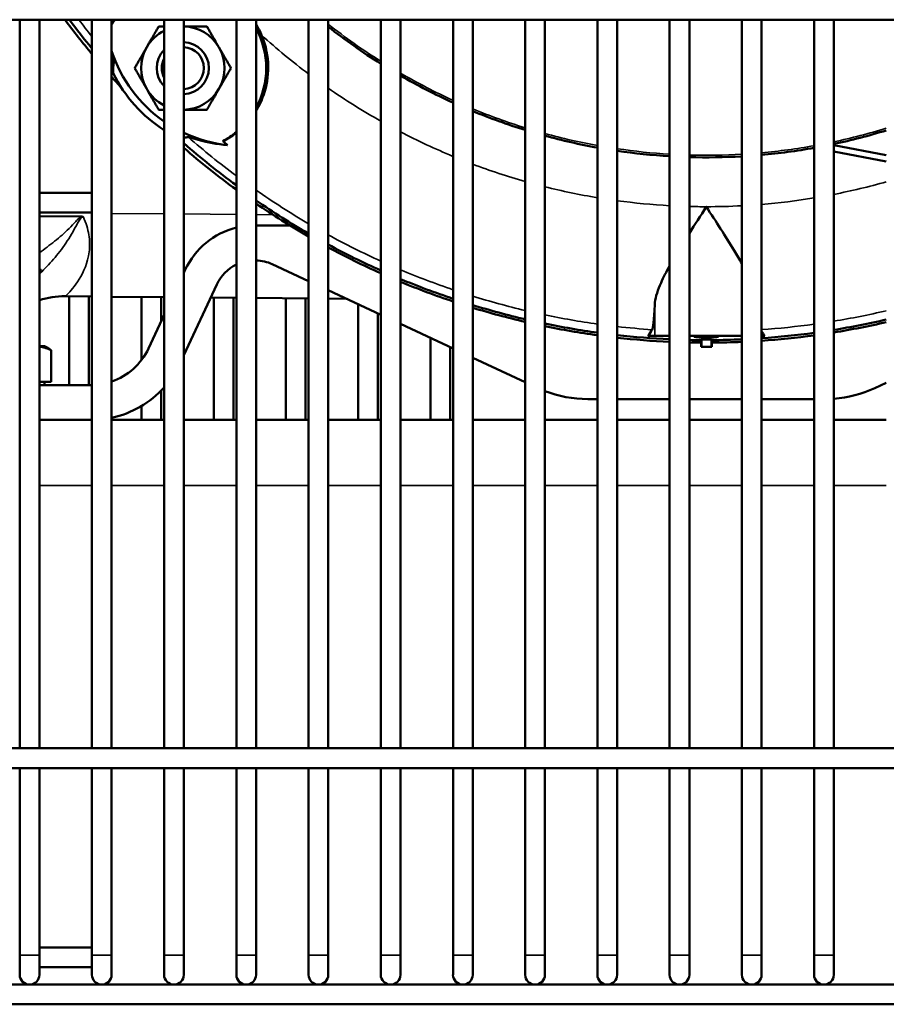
# Model space of a CAD drawing. Header units: inches. Extents: x 1 to 271, y 5 to 171.
# Tile 279 of 334: x 135 to 140, y 124 to 130. Entities that reach past the tile are written whole.
import ezdxf

# ---------------------------------------------------------------- set-up
doc = ezdxf.new("R2010")
doc.units = ezdxf.units.IN
doc.header["$LTSCALE"] = 8
doc.header["$MEASUREMENT"] = 0
doc.layers.add('Visible (ANSI)', color=7, linetype='Continuous', lineweight=50)
doc.layers.add('Visible Narrow (ANSI)', color=7, linetype='Continuous', lineweight=35)

msp = doc.modelspace()

# ---------------------------------------------------------------- linework, layer by layer
at = {"layer": 'Visible (ANSI)'}
for p, q in [((167.5741, 129.8023), (130.6702, 129.8023)), ((135.0009, 129.8023), (135.0009, 125.4323)), ((135.1191, 129.8023), (135.1191, 125.4323)), ((135.434, 129.8023), (135.434, 125.4323)), ((135.5521, 129.8023), (135.5521, 125.4323)), ((135.8671, 129.8023), (135.8671, 125.4323)), ((135.9852, 129.8023), (135.9852, 125.4323)), ((136.3002, 129.8023), (136.3002, 125.4323)), ((136.4183, 129.8023), (136.4183, 125.4323)), ((136.7332, 129.8023), (136.7332, 125.4323)), ((136.8513, 129.8023), (136.8513, 125.4323)), ((137.1663, 129.8023), (137.1663, 125.4323)), ((137.2844, 129.8023), (137.2844, 125.4323)), ((137.5994, 129.8023), (137.5994, 125.4323)), ((137.7175, 129.8023), (137.7175, 125.4323)), ((138.0324, 129.8023), (138.0324, 125.4323)), ((138.1506, 129.8023), (138.1506, 125.4323)), ((138.4655, 129.8023), (138.4655, 125.4323)), ((138.5836, 129.8023), (138.5836, 125.4323)), ((138.8986, 129.8023), (138.8986, 125.4323)), ((139.0167, 129.8023), (139.0167, 125.4323)), ((139.3317, 129.8023), (139.3317, 125.4323)), ((139.4498, 129.8023), (139.4498, 125.4323)), ((139.7647, 129.8023), (139.7647, 125.4323)), ((139.8828, 129.8023), (139.8828, 125.4323)), ((140.1978, 128.9892), (139.8828, 129.0495)), ((139.8828, 129.0125), (140.1978, 128.9527)), ((135.434, 128.7647), (135.1191, 128.7647)), ((135.434, 128.6466), (135.1191, 128.6466)), ((135.1191, 128.6239), (135.3707, 128.6217)), ((136.6211, 128.5683), (136.4183, 128.5683)), ((135.3234, 128.5367), (135.3234, 128.5368)), ((135.3333, 128.5544), (135.3332, 128.5544)), ((135.2983, 128.4939), (135.2983, 128.4939)), ((136.5155, 128.3357), (136.7332, 128.2342)), ((135.9937, 128.3032), (135.9852, 128.285)), ((135.9852, 127.79), (136.1833, 128.2148)), ((136.8513, 128.1791), (137.1663, 128.0322)), ((135.2728, 128.1434), (135.434, 128.142)), ((135.2771, 128.1461), (135.2771, 128.1461)), ((135.2782, 128.143), (135.2781, 128.1433)), ((135.2782, 128.143), (135.2791, 128.1433)), ((135.2983, 128.1432), (135.2983, 127.6108)), ((135.4164, 128.1421), (135.4164, 127.6108)), ((135.5521, 128.1409), (135.8671, 128.1382)), ((135.7314, 128.1394), (135.7314, 127.761)), ((135.8495, 128.1383), (135.8495, 127.9939)), ((136.1464, 128.1358), (136.3002, 128.1344)), ((136.1644, 128.1356), (136.1644, 127.4016)), ((136.2825, 128.1346), (136.2825, 127.4016)), ((136.4183, 128.1334), (136.7332, 128.1306)), ((136.5975, 128.1318), (136.5975, 127.4016)), ((136.7156, 128.1308), (136.7156, 127.4016)), ((136.8513, 128.1296), (136.9596, 128.1287)), ((137.0306, 128.0955), (137.0306, 127.4016)), ((135.8671, 128.0317), (135.7731, 127.8302)), ((137.1487, 128.0405), (137.1487, 127.4016)), ((137.2844, 127.9772), (137.5994, 127.8303)), ((137.4636, 127.8936), (137.4636, 127.4016)), ((138.7686, 127.9056), (138.8089, 127.9056)), ((138.8986, 127.9056), (138.8089, 127.9056)), ((139.3317, 127.9056), (139.0167, 127.9056)), ((139.0866, 127.8804), (139.0866, 127.8652)), ((139.0866, 127.8406), (139.0866, 127.8652)), ((139.0887, 127.8835), (139.0887, 127.8406)), ((139.1487, 127.8835), (139.1487, 127.8406)), ((139.1508, 127.8804), (139.1508, 127.8652)), ((139.1508, 127.8652), (139.1508, 127.8406)), ((139.4498, 127.9056), (139.4688, 127.9056)), ((135.15, 127.845), (135.1191, 127.845)), ((135.15, 127.845), (135.1703, 127.8333)), ((135.1703, 127.8333), (135.1707, 127.8331)), ((135.1897, 127.6305), (135.1897, 127.8199)), ((135.1898, 127.6305), (135.1898, 127.8199)), ((137.5817, 127.8385), (137.5817, 127.4016)), ((139.0887, 127.8406), (139.0866, 127.8406)), ((139.1487, 127.8406), (139.0887, 127.8406)), ((139.1508, 127.8406), (139.1487, 127.8406)), ((137.7175, 127.7752), (138.0324, 127.6284)), ((135.1191, 127.6305), (135.1897, 127.6305)), ((135.15, 127.6108), (135.15, 127.6305)), ((135.1897, 127.6305), (135.1898, 127.6305)), ((140.1292, 127.593), (140.1978, 127.625)), ((135.4287, 127.6108), (135.1191, 127.6108)), ((135.8495, 127.5783), (135.8495, 127.4016)), ((138.4079, 127.5266), (138.4655, 127.5266)), ((138.5836, 127.5266), (138.8986, 127.5266)), ((139.0167, 127.5266), (139.3317, 127.5266)), ((139.4498, 127.5266), (139.7647, 127.5266)), ((135.7314, 127.4852), (135.7314, 127.4016)), ((135.1191, 127.4016), (135.434, 127.4016)), ((135.5521, 127.4016), (135.8671, 127.4016)), ((135.9852, 127.4016), (136.3002, 127.4016)), ((136.4183, 127.4016), (136.7332, 127.4016)), ((136.8513, 127.4016), (137.1663, 127.4016)), ((137.2844, 127.4016), (137.5994, 127.4016)), ((137.7175, 127.4016), (138.0324, 127.4016)), ((138.1506, 127.4016), (138.4655, 127.4016)), ((138.5836, 127.4016), (138.8986, 127.4016)), ((139.0167, 127.4016), (139.3317, 127.4016)), ((139.4498, 127.4016), (139.7647, 127.4016)), ((139.8828, 127.4016), (140.1978, 127.4016)), ((167.8241, 125.4323), (130.6702, 125.4323)), ((167.8241, 125.3141), (130.6702, 125.3141)), ((135.0009, 125.3141), (135.0009, 124.1921)), ((135.1191, 125.3141), (135.1191, 124.1921)), ((135.434, 125.3141), (135.434, 124.1921)), ((135.5521, 125.3141), (135.5521, 124.1921)), ((135.8671, 125.3141), (135.8671, 124.1921)), ((135.9852, 125.3141), (135.9852, 124.1921)), ((136.3002, 125.3141), (136.3002, 124.1921)), ((136.4183, 125.3141), (136.4183, 124.1921)), ((136.7332, 125.3141), (136.7332, 124.1921)), ((136.8513, 125.3141), (136.8513, 124.1921)), ((137.1663, 125.3141), (137.1663, 124.1921)), ((137.2844, 125.3141), (137.2844, 124.1921)), ((137.5994, 125.3141), (137.5994, 124.1921)), ((137.7175, 125.3141), (137.7175, 124.1921)), ((138.0324, 125.3141), (138.0324, 124.1921)), ((138.1506, 125.3141), (138.1506, 124.1921)), ((138.4655, 125.3141), (138.4655, 124.1921)), ((138.5836, 125.3141), (138.5836, 124.1921)), ((138.8986, 125.3141), (138.8986, 124.1921)), ((139.0167, 125.3141), (139.0167, 124.1921)), ((139.3317, 125.3141), (139.3317, 124.1921)), ((139.4498, 125.3141), (139.4498, 124.1921)), ((139.7647, 125.3141), (139.7647, 124.1921)), ((139.8828, 125.3141), (139.8828, 124.1921)), ((135.434, 124.2372), (135.1191, 124.2372)), ((135.0009, 124.1921), (135.0009, 124.074)), ((135.1191, 124.074), (135.1191, 124.1921)), ((135.434, 124.1921), (135.434, 124.074)), ((135.5521, 124.074), (135.5521, 124.1921)), ((135.8671, 124.1921), (135.8671, 124.074)), ((135.9852, 124.074), (135.9852, 124.1921)), ((136.3002, 124.1921), (136.3002, 124.074)), ((136.4183, 124.074), (136.4183, 124.1921)), ((136.7332, 124.1921), (136.7332, 124.074)), ((136.8513, 124.074), (136.8513, 124.1921)), ((137.1663, 124.1921), (137.1663, 124.074)), ((137.2844, 124.074), (137.2844, 124.1921)), ((137.5994, 124.1921), (137.5994, 124.074)), ((137.7175, 124.074), (137.7175, 124.1921)), ((138.0324, 124.1921), (138.0324, 124.074)), ((138.1506, 124.074), (138.1506, 124.1921)), ((138.4655, 124.1921), (138.4655, 124.074)), ((138.5836, 124.074), (138.5836, 124.1921)), ((138.8986, 124.1921), (138.8986, 124.074)), ((139.0167, 124.074), (139.0167, 124.1921)), ((139.3317, 124.1921), (139.3317, 124.074)), ((139.4498, 124.074), (139.4498, 124.1921)), ((139.7647, 124.1921), (139.7647, 124.074)), ((139.8828, 124.074), (139.8828, 124.1921)), ((135.434, 124.1191), (135.1191, 124.1191)), ((167.8241, 124.0149), (130.6702, 124.0149)), ((167.8241, 123.8968), (130.6702, 123.8968))]:
    msp.add_line(p, q, dxfattribs=at)
for centre, radius, start, end in [((139.1187, 132.6516), 4.7865, 216.53157, 219.66332), ((139.1187, 132.6516), 4.7655, 216.71859, 219.35823), ((135.9791, 129.512), 0.5, 144.50506, 148.65452), ((135.9791, 129.512), 0.25, 30, 88.61382), ((135.9791, 129.512), 0.5122, 22.65965, 30.9873), ((135.9791, 129.512), 0.5, 331.43045, 28.56955), ((139.1187, 132.6516), 3.675, 231.9048, 237.90894), ((135.9791, 129.512), 0.25, 116.63145, 150), ((135.9791, 129.512), 0.25, 150, 210), ((135.9791, 129.512), 0.1562, 272.21823, 87.78177), ((135.9791, 129.512), 0.1262, 272.7457, 87.2543), ((135.9791, 129.512), 0.25, 330, 30), ((136.3345, 129.8673), 0.8216, 197.77668, 235.32714), ((135.9791, 129.512), 0.1562, 135.82377, 224.17623), ((135.9791, 129.512), 0.1262, 152.57612, 207.42388), ((139.1187, 132.6516), 4.7655, 221.54701, 221.71216), ((139.1187, 132.6516), 4.7865, 221.82951, 222.84735), ((136.3345, 129.8673), 0.8645, 206.57017, 237.27377), ((139.1187, 132.6516), 3.675, 240.0577, 245.57989), ((135.9791, 129.512), 0.25, 210, 243.36855), ((135.9791, 129.512), 0.25, 271.38618, 330), ((139.1187, 132.6516), 3.675, 247.58669, 252.80759), ((139.1187, 132.6516), 4.7865, 227.15265, 227.20863), ((136.3345, 129.8673), 0.8216, 244.8412, 263.95702), ((135.9791, 129.512), 0.5, 298.69712, 309.94237), ((139.1187, 132.6516), 3.675, 254.72556, 259.7619), ((139.1187, 132.6516), 3.675, 282.00089, 287.07543), ((139.1187, 132.6516), 4.7655, 228.88777, 233.74041), ((139.1187, 132.6516), 4.6054, 230.9812, 231.43994), ((139.1187, 132.6516), 4.7865, 229.1065, 233.92433), ((139.1187, 132.6516), 3.675, 261.62796, 266.56611), ((139.1187, 132.6516), 3.675, 268.40939, 273.3219), ((139.1187, 132.6516), 3.675, 275.16847, 280.12452), ((139.1187, 132.6516), 4.7713, 235.52993, 240.00238), ((139.1187, 132.6516), 4.7865, 235.65481, 240.10741), ((136.4099, 128.1091), 0.4592, 103.8207, 155), ((139.1187, 132.6516), 4.7713, 241.62699, 245.84553), ((139.1187, 132.6516), 4.7865, 241.72527, 245.92714), ((136.4099, 128.1091), 0.25, 116.02623, 155), ((136.4099, 128.1091), 0.25, 65, 88.07115), ((139.1187, 132.6516), 4.7713, 247.39079, 251.43186), ((139.1187, 132.6516), 4.7865, 247.46657, 251.493), ((135.2684, 127.6434), 0.5, 89.5, 107.38145), ((139.1187, 132.6516), 4.7713, 252.92173, 256.84029), ((139.1187, 132.6516), 4.7865, 252.97765, 256.88285), ((139.1187, 132.6516), 4.7713, 258.29271, 262.13148), ((139.1187, 132.6516), 4.7713, 279.21571, 283.0713), ((139.1187, 132.6516), 4.7865, 279.18618, 283.02904), ((139.1187, 132.6516), 4.7865, 258.33043, 262.15664), ((139.1187, 132.6516), 4.7713, 273.97872, 277.78161), ((139.1187, 132.6516), 4.7713, 263.56096, 267.35576), ((139.1187, 132.6516), 4.7865, 263.58151, 267.36416), ((139.1187, 132.6516), 4.7713, 268.77492, 269.61458), ((139.1187, 132.6516), 4.7865, 268.77882, 269.61581), ((139.1187, 132.6516), 4.7681, 269.63951, 270.36049), ((139.1187, 132.6516), 4.7713, 270.38542, 272.55805), ((139.1187, 132.6516), 4.7865, 270.38419, 272.54992), ((139.1187, 132.6516), 4.7865, 273.96606, 277.75673), ((135.4287, 127.9908), 0.38, 288.95327, 335), ((135.4287, 127.9908), 0.38, 270, 270.80104), ((135.4287, 127.9908), 0.5892, 282.0916, 318.07599), ((138.4079, 128.2358), 0.7092, 248.71923, 270), ((139.8295, 128.2358), 0.7092, 274.31625, 295), ((135.4287, 127.9908), 0.5892, 270, 270.51662), ((135.06, 124.074), 0.0591, 180, 0), ((135.4931, 124.074), 0.0591, 180, 0), ((135.9261, 124.074), 0.0591, 180, 0), ((136.3592, 124.074), 0.0591, 180, 0), ((136.7923, 124.074), 0.0591, 180, 0), ((137.2254, 124.074), 0.0591, 180, 0), ((137.6584, 124.074), 0.0591, 180, 0), ((138.0915, 124.074), 0.0591, 180, 0), ((138.5246, 124.074), 0.0591, 180, 0), ((138.9576, 124.074), 0.0591, 180, 0), ((139.3907, 124.074), 0.0591, 180, 0), ((139.8238, 124.074), 0.0591, 180, 0)]:
    msp.add_arc(centre, radius, start, end, dxfattribs=at)
msp.add_ellipse((138.7932, 128.6929), major_axis=(-0.0001, 0.7511), ratio=0.03485, start_param=3.19157, end_param=3.784365, dxfattribs=at)
for points in [[(135.5689, 129.8023), (135.5628, 129.7929), (135.5572, 129.7836), (135.5521, 129.7744)], [(135.5613, 129.4806), (135.5611, 129.5033), (135.5626, 129.525), (135.565, 129.5452)], [(136.0124, 129.0979), (136.0035, 129.0968), (135.9945, 129.0959), (135.9851, 129.0953)], [(136.2192, 129.0734), (136.245, 129.0859), (136.2725, 129.1022), (136.3002, 129.1234)], [(138.7945, 127.9427), (138.7859, 127.9303), (138.7772, 127.9179), (138.7686, 127.9056)], [(139.4688, 127.9056), (139.4625, 127.9147), (139.4561, 127.9238), (139.4498, 127.9329)]]:
    msp.add_open_spline(points, degree=3, dxfattribs=at)
for points, weights in [([(135.7626, 129.637), (135.7961, 129.695), (135.8348, 129.762)], [1.787633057, 1.787633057, 1.65928677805]), ([(135.8348, 129.762), (135.8514, 129.762), (135.8671, 129.762)], [1.65928677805, 1.68518895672, 1.70586369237]), ([(135.9852, 129.762), (136.0494, 129.762), (136.1235, 129.762)], [1.78737159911, 1.78184020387, 1.65928677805]), ([(136.1235, 129.762), (136.1622, 129.695), (136.1957, 129.637)], [1.65928677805, 1.787633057, 1.787633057]), ([(135.6905, 129.512), (135.7291, 129.579), (135.7626, 129.637)], [1.65928677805, 1.787633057, 1.787633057]), ([(136.1957, 129.637), (136.2291, 129.579), (136.2678, 129.512)], [1.787633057, 1.787633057, 1.65928677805]), ([(135.7626, 129.387), (135.7291, 129.445), (135.6905, 129.512)], [1.787633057, 1.787633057, 1.65928677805]), ([(136.2678, 129.512), (136.2291, 129.445), (136.1957, 129.387)], [1.65928677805, 1.787633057, 1.787633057]), ([(135.8348, 129.262), (135.7961, 129.329), (135.7626, 129.387)], [1.65928677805, 1.787633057, 1.787633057]), ([(136.1957, 129.387), (136.1622, 129.329), (136.1235, 129.262)], [1.787633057, 1.787633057, 1.65928677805]), ([(135.8671, 129.262), (135.8514, 129.262), (135.8348, 129.262)], [1.70586369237, 1.68518895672, 1.65928677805]), ([(136.1235, 129.262), (136.0494, 129.262), (135.9852, 129.262)], [1.65928677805, 1.78184020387, 1.78737159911]), ([(139.0887, 127.8835), (139.0877, 127.882), (139.0866, 127.8804)], [1.00000160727, 1.00000117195, 1.00000067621]), ([(139.1508, 127.8804), (139.1498, 127.882), (139.1487, 127.8835)], [1.00000067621, 1.00000117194, 1.00000160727]), ([(135.1897, 127.8199), (135.1521, 127.8372), (135.1191, 127.8425)], [1.03882380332, 1.05188816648, 1.02888222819]), ([(135.1703, 127.8333), (135.1796, 127.8279), (135.1897, 127.8199)], [1.04321127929, 1.04483204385, 1.03882380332]), ([(135.1707, 127.8331), (135.1799, 127.8278), (135.1898, 127.8199)], [1.04326861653, 1.04472093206, 1.03882380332]), ([(135.1898, 127.8199), (135.1896, 127.82), (135.1895, 127.8201)], [1.03882380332, 1.03888331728, 1.03894208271])]:
    msp.add_rational_spline(points, weights, degree=2, dxfattribs=at)
for points, knots in [([(136.4183, 129.2549), (136.4233, 129.2632), (136.4282, 129.2717), (136.4574, 129.3266), (136.4756, 129.3783), (136.494, 129.4925), (136.4931, 129.5525), (136.475, 129.6451), (136.465, 129.6779), (136.4518, 129.7094)], [9.412113, 9.412113, 9.412113, 9.412113, 9.497615, 9.497615, 9.945433, 9.945433, 10.408571, 10.408571, 10.67178, 10.67178, 10.67178, 10.67178]), ([(135.565, 129.5452), (135.5651, 129.5461), (135.5648, 129.5478), (135.563, 129.5557), (135.5603, 129.5647), (135.5555, 129.581), (135.5538, 129.5865), (135.5521, 129.5925)], [-8.4533236, -8.4533236, -8.4533236, -8.4533236, -8.3591399, -8.3591399, -8.1587927, -8.1587927, -8.0719453, -8.0719453, -8.0719453, -8.0719453]), ([(136.248, 129.0503), (136.2397, 129.051), (136.2315, 129.0517), (136.1597, 129.0591), (136.107, 129.0718), (136.0516, 129.0872), (136.033, 129.093), (136.0169, 129.0973), (136.0137, 129.098), (136.0124, 129.0979)], [-1.240684, -1.240684, -1.240684, -1.240684, -1.164932, -1.164932, -0.56074, -0.56074, -0.246304, -0.246304, -0.101529, -0.101529, -0.101529, -0.101529]), ([(139.1187, 128.6806), (139.1185, 128.6803), (139.1184, 128.6801), (139.0842, 128.627), (139.0498, 128.574), (139.0167, 128.5219)], [-0.0023035, -0.0023035, -0.0023035, -0.0023035, 0, 0, 0.4787862, 0.4787862, 0.4787862, 0.4787862]), ([(139.3317, 128.3396), (139.3175, 128.3646), (139.302, 128.3908), (139.2339, 128.5029), (139.176, 128.5915), (139.119, 128.6801), (139.1189, 128.6803), (139.1187, 128.6806)], [6.216099, 6.216099, 6.216099, 6.216099, 6.472983, 6.472983, 7.273408, 7.273408, 7.275712, 7.275712, 7.275712, 7.275712]), ([(135.3707, 128.6217), (135.3729, 128.6217), (135.375, 128.6214), (135.377, 128.6209), (135.3796, 128.6203), (135.3814, 128.6193), (135.3827, 128.6186)], [-0.02008459, -0.02008459, -0.02008459, -0.02008459, -0.01132539, -0.01132539, -0.01132539, 0.0001638, 0.0001638, 0.0001638, 0.0001638]), ([(138.8986, 128.3268), (138.8784, 128.2905), (138.861, 128.2565), (138.828, 128.1821), (138.8143, 128.1419), (138.8095, 128.101), (138.8091, 128.0963), (138.8089, 128.0917)], [1.1013138, 1.1013138, 1.1013138, 1.1013138, 1.4789959, 1.4789959, 1.991786, 1.991786, 2.0601102, 2.0601102, 2.0601102, 2.0601102]), ([(135.1344, 128.2909), (135.131, 128.2953), (135.1272, 128.3003), (135.1224, 128.3066), (135.1219, 128.3072), (135.1206, 128.3089), (135.1198, 128.3099), (135.1191, 128.311)], [-0.28312557, -0.28312557, -0.28312557, -0.28312557, -0.21326241, -0.21326241, -0.2050647, -0.2050647, -0.19270649, -0.19270649, -0.19270649, -0.19270649]), ([(139.1922, 127.9008), (139.1922, 127.9003), (139.1904, 127.8997), (139.1829, 127.8987), (139.1772, 127.8982), (139.1642, 127.8973), (139.1559, 127.897), (139.1378, 127.8965), (139.1279, 127.8963), (139.1095, 127.8963), (139.0996, 127.8965), (139.0815, 127.897), (139.0732, 127.8973), (139.0602, 127.8982), (139.0545, 127.8987), (139.047, 127.8997), (139.0452, 127.9003), (139.0452, 127.9008), (139.0452, 127.9013), (139.0471, 127.9017), (139.0546, 127.9026), (139.0602, 127.9029), (139.0733, 127.9035), (139.0815, 127.9037), (139.0996, 127.904), (139.1095, 127.904), (139.1279, 127.904), (139.1378, 127.904), (139.1559, 127.9037), (139.1641, 127.9035), (139.1772, 127.9029), (139.1828, 127.9026), (139.1903, 127.9017), (139.1922, 127.9013), (139.1922, 127.9008), (139.1922, 127.9008), (139.1922, 127.9008)], [-0.563235, -0.563235, -0.563235, -0.563235, -0.492933, -0.492933, -0.422479, -0.422479, -0.352086, -0.352086, -0.281693, -0.281693, -0.2113, -0.2113, -0.140908, -0.140908, -0.070454, -0.070454, 0, 0, 0, 0.070366, 0.070366, 0.140732, 0.140732, 0.211012, 0.211012, 0.281292, 0.281292, 0.351571, 0.351571, 0.421851, 0.421851, 0.492217, 0.492217, 0.562583, 0.562583, 0.562735, 0.562735, 0.562735, 0.562735])]:
    msp.add_open_spline(points, degree=3, knots=knots, dxfattribs=at)
at = {"layer": 'Visible Narrow (ANSI)'}
for p, q in [((135.434, 128.6418), (135.1191, 128.6446)), ((135.8671, 128.6381), (135.5521, 128.6408)), ((136.3002, 128.6343), (135.9852, 128.637)), ((136.5194, 128.6324), (136.4183, 128.6332)), ((138.8089, 128.0917), (138.8089, 127.9056)), ((135.434, 127.0079), (135.1191, 127.0079)), ((135.8671, 127.0079), (135.5521, 127.0079)), ((136.3002, 127.0079), (135.9852, 127.0079)), ((136.7332, 127.0079), (136.4183, 127.0079)), ((137.1663, 127.0079), (136.8513, 127.0079)), ((137.5994, 127.0079), (137.2844, 127.0079)), ((138.0324, 127.0079), (137.7175, 127.0079)), ((138.4655, 127.0079), (138.1506, 127.0079)), ((138.8986, 127.0079), (138.5836, 127.0079)), ((139.3317, 127.0079), (139.0167, 127.0079)), ((139.7647, 127.0079), (139.4498, 127.0079)), ((140.1978, 127.0079), (139.8828, 127.0079)), ((135.1191, 124.1921), (135.0009, 124.1921)), ((135.5521, 124.1921), (135.434, 124.1921)), ((135.9852, 124.1921), (135.8671, 124.1921)), ((136.4183, 124.1921), (136.3002, 124.1921)), ((136.8513, 124.1921), (136.7332, 124.1921)), ((137.2844, 124.1921), (137.1663, 124.1921)), ((137.7175, 124.1921), (137.5994, 124.1921)), ((138.1506, 124.1921), (138.0324, 124.1921)), ((138.5836, 124.1921), (138.4655, 124.1921)), ((139.0167, 124.1921), (138.8986, 124.1921)), ((139.4498, 124.1921), (139.3317, 124.1921)), ((139.8828, 124.1921), (139.7647, 124.1921))]:
    msp.add_line(p, q, dxfattribs=at)
for radius, start, end in [(4.72, 217.13218, 218.67907), (3.6625, 231.75133, 237.78623), (3.971, 227.81036, 233.07823), (4.72, 220.91909, 221.15707), (3.6625, 239.945, 245.49108), (3.971, 235.18135, 240.54989), (3.6625, 247.50601, 252.74707), (4.72, 228.84293, 233.33373), (3.971, 242.48878, 247.50473), (3.6625, 254.67215, 259.72658), (3.6625, 282.04246, 287.13551), (3.6625, 275.18616, 280.15944), (3.6625, 261.59918, 266.55438), (3.6625, 268.40396, 273.33325), (3.971, 249.33741, 254.12445), (3.971, 255.88874, 260.53237), (3.971, 281.09451, 285.76802), (4.72, 235.10114, 239.64208), (3.971, 262.256, 266.82235), (3.971, 268.52798, 270), (3.971, 270, 273.07404), (3.971, 274.78228, 279.36276), (4.72, 241.28999, 245.56584), (4.72, 247.1311, 251.22246), (4.72, 252.73023, 256.69459), (4.72, 258.16358, 262.04537), (4.72, 279.3168, 283.21599), (4.72, 274.02205, 277.86675), (4.72, 263.49065, 266.06163)]:
    msp.add_arc((139.1187, 132.6516), radius, start, end, dxfattribs=at)
for points, knots in [([(135.3707, 128.6217), (135.3701, 128.6214), (135.3653, 128.6191), (135.3534, 128.6095), (135.3177, 128.5707), (135.2564, 128.509), (135.1804, 128.4499), (135.1343, 128.4151), (135.1191, 128.4036)], [0.0323407, 0.0323407, 0.0323407, 0.0323407, 0.0367012, 0.0734023, 0.1468047, 0.440414, 0.7340233, 0.8801224, 0.8801224, 0.8801224, 0.8801224]), ([(135.1344, 128.2909), (135.1605, 128.3179), (135.2136, 128.374), (135.289, 128.4734), (135.3343, 128.5563), (135.3599, 128.6029), (135.3713, 128.6169), (135.3787, 128.6191), (135.3827, 128.6186)], [-1.027633, -1.027633, -1.027633, -1.027633, -0.734023, -0.440414, -0.146805, -0.073402, -0.036701, 0, 0, 0, 0]), ([(135.2728, 128.1434), (135.2741, 128.1434), (135.2888, 128.1555), (135.3596, 128.2327), (135.422, 128.3732), (135.4208, 128.5112), (135.399, 128.5831), (135.3827, 128.6186)], [5.512232, 5.512232, 5.512232, 5.512232, 6.068044, 7.179668, 8.291292, 8.847104, 9.396438, 9.396438, 9.396438, 9.396438]), ([(135.1191, 128.2757), (135.1218, 128.2785), (135.1245, 128.2813), (135.1273, 128.284), (135.1296, 128.2863), (135.132, 128.2886), (135.1344, 128.2909)], [-0.96597229, -0.96597229, -0.96597229, -0.96597229, -0.93530719, -0.93530719, -0.93530719, -0.90901365, -0.90901365, -0.90901365, -0.90901365]), ([(135.2849, 128.1532), (135.2816, 128.15), (135.2789, 128.1476), (135.2769, 128.1459), (135.2748, 128.1442), (135.2734, 128.1434), (135.2728, 128.1434)], [-7.0072568, -7.0072568, -7.0072568, -7.0072568, -6.7582956, -6.7582956, -6.7582956, -6.5002999, -6.5002999, -6.5002999, -6.5002999])]:
    msp.add_open_spline(points, degree=3, knots=knots, dxfattribs=at)
msp.add_open_spline([(135.3827, 128.6186), (135.3807, 128.6188), (135.3787, 128.6187), (135.3767, 128.6181)], degree=3, dxfattribs=at)

doc.saveas('drawing.dxf')
